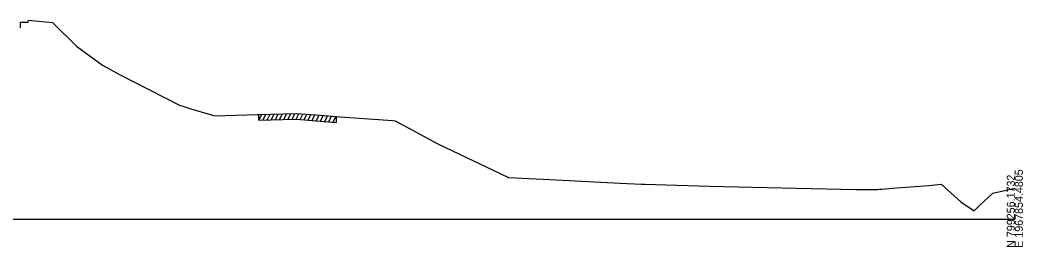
# Model space of a CAD drawing. Extents: x 1017 to 19997, y -1947 to 50737.
# Drawn here: x 14852 to 15202.8, y 17990.3 to 18069.7 of the extents above; entities that cross this region are included whole.
import ezdxf

# ---------------------------------------------------------------- set-up
doc = ezdxf.new("R2010")
doc.units = 0
for name, color, linetype in [('RD_GPK_XS_Cell', 7, 'Continuous'), ('RD_XS_ExGround', 7, 'Continuous'), ('RD_XS_ExPaveRet', 7, 'Continuous')]:
    doc.layers.add(name, color=color, linetype=linetype)

msp = doc.modelspace()

# ---------------------------------------------------------------- linework, layer by layer
at = {"layer": 'RD_GPK_XS_Cell'}
msp.add_line((14600, 18000), (15200, 18000), dxfattribs=at)
at = {"layer": 'RD_XS_ExGround'}
msp.add_lwpolyline([(14852.04, 18069.01), (14854.39, 18069.04), (14854.87, 18068.99), (14855, 18069.73), (14856, 18069.59), (14863.36, 18068.87), (14871.83, 18060.63), (14880.9, 18053.9), (14886.78, 18050.69), (14907.8, 18039.88), (14909.29, 18039.41), (14911.75, 18038.7), (14920.19, 18036.2), (14935.05, 18036.61), (14935.56, 18036.63), (14943.96, 18036.9), (14948.74, 18036.99), (14955.58, 18036.5), (14962.77, 18035.92), (14963.92, 18035.86), (14965.69, 18035.75), (14979.07, 18034.78), (14982.27, 18034.62), (14983.24, 18034.5), (14998.17, 18026.43), (15022.84, 18014.65), (15037.35, 18013.94), (15062.01, 18012.66), (15069.37, 18012.32), (15070.63, 18012.29), (15093.11, 18011.63), (15113.4, 18011.08), (15123.46, 18010.89), (15144.41, 18010.4), (15150.42, 18010.43), (15151.96, 18010.46), (15152.61, 18010.48), (15153.51, 18010.55), (15154.81, 18010.68), (15158.66, 18011.02), (15169.94, 18011.85), (15174.25, 18012.23), (15181.17, 18006.14), (15185.75, 18002.92), (15187.79, 18004.89), (15192.34, 18009.13), (15195.87, 18009.94), (15200, 18010.93)], dxfattribs=at)
at = {"layer": 'RD_XS_ExPaveRet'}
for p, q in [((14852.04, 18069.01), (14852.04, 18067.01)), ((14935.56, 18034.63), (14936.58, 18036.67)), ((14935.56, 18034.63), (14935.56, 18036.63)), ((14937.01, 18034.68), (14938.03, 18036.71)), ((14938.46, 18034.73), (14939.48, 18036.76)), ((14939.91, 18034.77), (14940.93, 18036.8)), ((14941.36, 18034.82), (14942.37, 18036.85)), ((14942.8, 18034.87), (14943.82, 18036.9)), ((14944.26, 18034.91), (14945.27, 18036.93)), ((14945.71, 18034.94), (14946.72, 18036.95)), ((14947.17, 18034.96), (14948.18, 18036.98)), ((14948.62, 18034.99), (14949.59, 18036.93)), ((14950.02, 18034.9), (14950.99, 18036.83)), ((14951.41, 18034.8), (14952.38, 18036.73)), ((14952.8, 18034.7), (14953.77, 18036.63)), ((14954.2, 18034.6), (14955.16, 18036.53)), ((14955.66, 18034.49), (14956.63, 18036.42)), ((14957.13, 18034.37), (14958.09, 18036.3)), ((14958.6, 18034.26), (14959.56, 18036.18)), ((14960.07, 18034.14), (14961.03, 18036.06)), ((14961.54, 18034.02), (14962.5, 18035.95)), ((14962.77, 18033.92), (14962.77, 18035.92))]:
    msp.add_line(p, q, dxfattribs=at)
msp.add_lwpolyline([(14935.56, 18034.63), (14943.96, 18034.9), (14948.74, 18034.99), (14955.58, 18034.5), (14962.77, 18033.92)], dxfattribs=at)

# ---------------------------------------------------------------- texts
at = {"layer": 'RD_GPK_XS_Cell'}
for s, p in [('E 1967854.4805', (15202.8, 17990)), ('N 799256.1732', (15200, 17990))]:
    msp.add_text(s, height=2.8, rotation=90, dxfattribs=at).set_placement(p)

doc.saveas('drawing.dxf')
